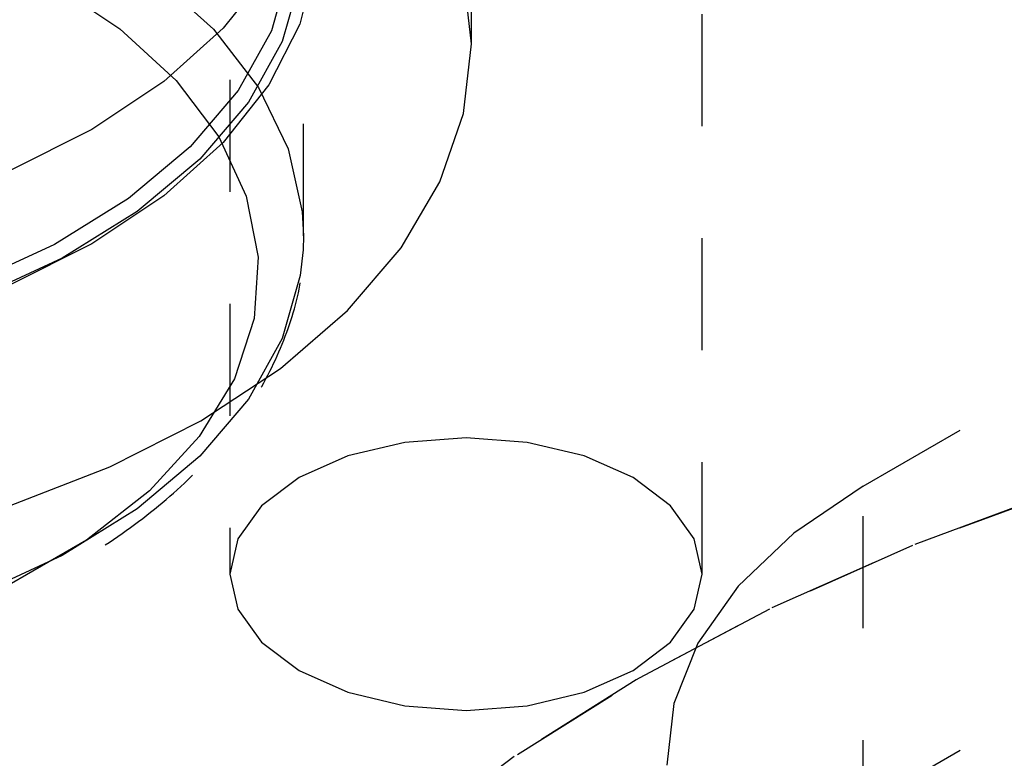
# Model space of a CAD drawing. Header units: inches. Extents: x 1907 to 2452, y -210 to -54.
# Tile 279 of 656: x 1996.268 to 1997.147, y -193.556 to -192.896. Entities that reach past the tile are written whole.
import ezdxf

# ---------------------------------------------------------------- set-up
doc = ezdxf.new("R2010")
doc.units = ezdxf.units.IN
doc.header["$LTSCALE"] = 0.5
doc.header["$MEASUREMENT"] = 0
doc.linetypes.add('HIDDEN', pattern=[0.225, 0.15, -0.075])
doc.layers.add('SID-M-H', color=4, linetype='HIDDEN')

msp = doc.modelspace()

# ---------------------------------------------------------------- linework, layer by layer
at = {"layer": 'SID-M-H'}
for p, q in [((1996.67121, -192.91765), (1996.67121, -190.8763)), ((1996.4555, -191.34982), (1996.4555, -193.39117)), ((1996.8774, -193.39117), (1996.8774, -191.34982)), ((1996.52121, -193.08913), (1996.52121, -192.82375)), ((1996.50844, -192.8506), (1996.49255, -192.90589)), ((1996.53195, -192.8439), (1996.51799, -192.89995)), ((1996.38791, -192.85664), (1996.44078, -192.90465)), ((1996.49036, -192.85222), (1996.44961, -192.90373)), ((1996.51839, -192.85929), (1996.50227, -192.91541)), ((1996.67121, -192.91765), (1996.66415, -192.85549)), ((1996.29522, -192.86258), (1996.35713, -192.90411)), ((1996.35713, -192.90411), (1996.40762, -192.9505)), ((1996.44961, -192.90373), (1996.39658, -192.95136)), ((1996.51799, -192.89995), (1996.49036, -192.95428)), ((1996.44078, -192.90465), (1996.48097, -192.9566)), ((1996.49255, -192.90589), (1996.46288, -192.95925)), ((1996.50227, -192.91541), (1996.47216, -192.96958)), ((1996.66415, -192.97982), (1996.67121, -192.91765)), ((1996.39658, -192.95136), (1996.33234, -192.99416)), ((1996.40762, -192.9505), (1996.44557, -193.00072)), ((1996.49036, -192.95428), (1996.44961, -193.00579)), ((1996.48097, -192.9566), (1996.50763, -193.01136)), ((1996.46288, -192.95925), (1996.42008, -193.00955)), ((1996.47216, -192.96958), (1996.42871, -193.02064)), ((1996.6431, -193.04092), (1996.66415, -192.97982)), ((1996.33234, -192.99416), (1996.25821, -193.03124)), ((1996.44557, -193.00072), (1996.47014, -193.05364)), ((1997.02113, -193.31265), (1997.56653, -192.9978)), ((1996.42008, -193.00955), (1996.36504, -193.05572)), ((1996.44961, -193.00579), (1996.39658, -193.05343)), ((1996.50763, -193.01136), (1996.52019, -193.06779)), ((1996.42871, -193.02064), (1996.37284, -193.0675)), ((1996.60841, -193.09991), (1996.6431, -193.04092)), ((1996.39658, -193.05343), (1996.33234, -193.09623)), ((1996.47014, -193.05364), (1996.48076, -193.10808)), ((1996.36504, -193.05572), (1996.29895, -193.09677)), ((1996.37284, -193.0675), (1996.30575, -193.10917)), ((1996.52019, -193.06779), (1996.52121, -193.08913)), ((1996.29895, -193.09677), (1996.2232, -193.13183)), ((1996.33234, -193.09623), (1996.25821, -193.13331)), ((1996.52121, -193.08913), (1996.52086, -193.10167)), ((1996.52086, -193.10167), (1996.51839, -193.12466)), ((1996.56068, -193.15578), (1996.60841, -193.09991)), ((1996.30575, -193.10917), (1996.22887, -193.14475)), ((1996.48076, -193.10808), (1996.47721, -193.16283)), ((1996.51839, -193.12466), (1996.50227, -193.18079)), ((1996.50072, -193.20758), (1996.56068, -193.15578)), ((1996.47721, -193.16283), (1996.45957, -193.21667)), ((1996.50227, -193.18079), (1996.47216, -193.23495)), ((1996.42957, -193.25442), (1996.50072, -193.20758)), ((1996.45957, -193.21667), (1996.42822, -193.26838)), ((1996.47216, -193.23495), (1996.42871, -193.28601)), ((1996.34843, -193.2955), (1996.42957, -193.25442)), ((1996.42822, -193.26838), (1996.38388, -193.31682)), ((1996.61185, -193.27354), (1996.56098, -193.28571)), ((1996.66645, -193.26939), (1996.61185, -193.27354)), ((1996.72105, -193.27354), (1996.66645, -193.26939)), ((1996.77193, -193.28571), (1996.72105, -193.27354)), ((1996.42871, -193.28601), (1996.37284, -193.33288)), ((1996.56098, -193.28571), (1996.51729, -193.30506)), ((1996.81561, -193.30506), (1996.77193, -193.28571)), ((1997.02113, -193.59844), (1997.56653, -193.28359)), ((1996.25871, -193.33011), (1996.34843, -193.2955)), ((1996.51729, -193.30506), (1996.48376, -193.33028)), ((1996.84914, -193.33028), (1996.81561, -193.30506)), ((1996.38388, -193.31682), (1996.32752, -193.3609)), ((1997.02113, -193.31265), (1996.9591, -193.35469)), ((1997.02113, -194.63953), (1997.02113, -193.31265)), ((1997.20099, -193.31551), (1997.06518, -193.36578)), ((1997.06743, -193.36444), (1997.20295, -193.31427)), ((1996.37284, -193.33288), (1996.30575, -193.37454)), ((1996.48376, -193.33028), (1996.46269, -193.35965)), ((1996.87021, -193.35965), (1996.84914, -193.33028)), ((1996.32752, -193.3609), (1996.26041, -193.39964)), ((1996.46269, -193.35965), (1996.4555, -193.39117)), ((1996.8774, -193.39117), (1996.87021, -193.35965)), ((1996.9591, -193.35469), (1996.90945, -193.40188)), ((1997.06518, -193.36578), (1996.93736, -193.42261)), ((1996.93987, -193.42115), (1997.06743, -193.36444)), ((1996.30575, -193.37454), (1996.22887, -193.41013)), ((1996.4555, -193.39117), (1996.46269, -193.42269)), ((1996.87021, -193.42269), (1996.8774, -193.39117)), ((1996.90945, -193.40188), (1996.87344, -193.45304)), ((1996.46269, -193.42269), (1996.48376, -193.45206)), ((1996.93736, -193.42261), (1996.81848, -193.48558)), ((1996.82124, -193.48398), (1996.93987, -193.42115)), ((1996.84914, -193.45206), (1996.87021, -193.42269)), ((1996.48376, -193.45206), (1996.51729, -193.47728)), ((1996.81561, -193.47728), (1996.84914, -193.45206)), ((1996.87344, -193.45304), (1996.85199, -193.50685)), ((1996.51729, -193.47728), (1996.56098, -193.49663)), ((1996.7124, -193.55247), (1996.82124, -193.48398)), ((1996.77193, -193.49663), (1996.81561, -193.47728)), ((1996.82103, -193.48411), (1996.81826, -193.4857)), ((1996.81848, -193.48558), (1996.70941, -193.55421)), ((1996.56098, -193.49663), (1996.61185, -193.5088)), ((1996.72105, -193.5088), (1996.77193, -193.49663)), ((1996.61185, -193.5088), (1996.66645, -193.51295)), ((1996.66645, -193.51295), (1996.72105, -193.5088)), ((1996.85199, -193.50685), (1996.84564, -193.56195)), ((1996.70941, -193.55421), (1996.61097, -193.62799)), ((1996.61416, -193.6261), (1996.7124, -193.55247))]:
    msp.add_line(p, q, dxfattribs=at)
msp.add_open_spline([(1995.17289, -193.07443), (1995.17223, -193.08811), (1995.17069, -193.12044), (1995.18284, -193.17097), (1995.20654, -193.22442), (1995.24219, -193.27515), (1995.28888, -193.32251), (1995.3461, -193.36567), (1995.41277, -193.40374), (1995.48752, -193.43595), (1995.56883, -193.46172), (1995.65515, -193.48064), (1995.74489, -193.49242), (1995.83643, -193.49689), (1995.92814, -193.49399), (1996.01837, -193.48376), (1996.10552, -193.46635), (1996.18803, -193.44201), (1996.26444, -193.41108), (1996.33334, -193.37396), (1996.39344, -193.33116), (1996.44335, -193.28327), (1996.48218, -193.23118), (1996.50763, -193.176), (1996.52, -193.1327), (1996.51963, -193.10835), (1996.51955, -193.10314)], degree=3, knots=[0, 0, 0, 0, 0.0304781, 0.0720478, 0.1137195, 0.1559896, 0.1990137, 0.2426259, 0.2865466, 0.3305459, 0.3745015, 0.4183918, 0.4622262, 0.5060268, 0.5498208, 0.5936335, 0.6374891, 0.681418, 0.7254482, 0.7695986, 0.8138617, 0.8581439, 0.9022071, 0.945713, 0.988381, 1, 1, 1, 1], dxfattribs=at)

doc.saveas('drawing.dxf')
